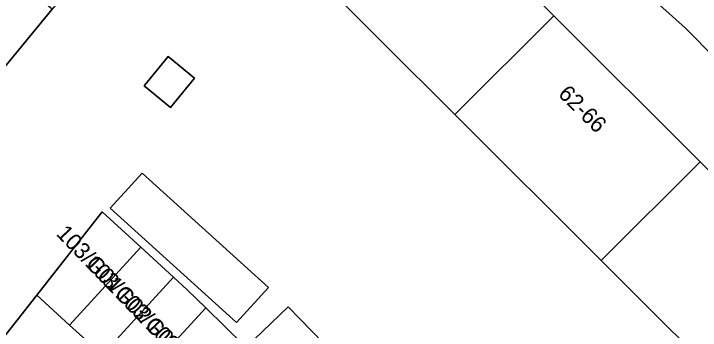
# Model space of a CAD drawing. Extents: x 162073 to 163043, y 381818 to 382561.
# Drawn here: x 162602.84 to 162645.07, y 382069.57 to 382089.07 of the extents above; entities that cross this region are included whole.
import ezdxf

# ---------------------------------------------------------------- set-up
doc = ezdxf.new("R2010")
doc.units = 0
for name, color, linetype in [('IMGEO_Erf', 7, 'Continuous'), ('IMGEO_Pand', 7, 'Continuous'), ('IMGEO_Pand_nummerreeks', 7, 'Continuous'), ('IMGEO_Rijbaan_lokaal_open', 7, 'Continuous'), ('IMGEO_Voetpad_open', 7, 'Continuous')]:
    doc.layers.add(name, color=color, linetype=linetype)

msp = doc.modelspace()

# ---------------------------------------------------------------- linework, layer by layer
at = {"layer": 'IMGEO_Erf'}
for points in [[(162662.101, 382069.449), (162657.097, 382075.079), (162644.151, 382088.188), (162639.153, 382092.704), (162629.902, 382100.628), (162628.401, 382099.157), (162626.282, 382100.754), (162622.257, 382095.863), (162619.893, 382097.809), (162623.918, 382102.7), (162624.445, 382103.361), (162622.003, 382105.405), (162622.12, 382105.524), (162619.972, 382107.263), (162619.275, 382106.453), (162615.684, 382102.091), (162612.189, 382097.844), (162608.693, 382093.598), (162605.197, 382089.352), (162601.702, 382085.105), (162598.207, 382080.859), (162594.712, 382076.613), (162591.216, 382072.366), (162587.721, 382068.121)], [(162599.864, 382066.158), (162604.252, 382071.737), (162608.285, 382076.865), (162610.653, 382074.688), (162612.666, 382072.839), (162613.503, 382072.069), (162614.645, 382070.952), (162616.988, 382068.659)]]:
    msp.add_lwpolyline(points, dxfattribs=at)
for points in [[(162672.334, 382036.901), (162664.422, 382046.6), (162656.785, 382055.96), (162656.329, 382056.519), (162656.115, 382056.733), (162647.961, 382064.882), (162638.966, 382073.87), (162629.971, 382082.859), (162620.986, 382091.838), (162623.539, 382094.393), (162627.073, 382097.929), (162636.068, 382088.941), (162645.062, 382079.952), (162654.057, 382070.964), (162662.511, 382062.515), (162663.158, 382061.722), (162671.07, 382052.024), (162678.982, 382042.326), (162686.895, 382032.627), (162694.807, 382022.929), (162690.933, 382019.769), (162688.158, 382017.505), (162680.246, 382027.203)], [(162612.473, 382083.302), (162610.851, 382084.636), (162612.331, 382086.434), (162613.953, 382085.1)], [(162616.534, 382070.039), (162608.765, 382077.097), (162610.729, 382079.259), (162618.498, 382072.201)], [(162617.619, 382069.002), (162619.724, 382071.012), (162626.997, 382063.511), (162624.928, 382061.48)]]:
    msp.add_lwpolyline(points, close=True, dxfattribs=at)
at = {"layer": 'IMGEO_Pand'}
for points in [[(162629.971, 382082.859), (162636.068, 382088.941), (162627.073, 382097.929), (162623.539, 382094.393), (162620.986, 382091.838)], [(162596.172, 382091.756), (162598.91, 382089.503), (162597.88, 382088.252), (162601.702, 382085.105), (162605.197, 382089.352), (162601.376, 382092.498), (162602.405, 382093.749), (162599.667, 382096.002)], [(162629.971, 382082.859), (162638.966, 382073.87), (162645.062, 382079.952), (162636.068, 382088.941)], [(162613.953, 382085.1), (162612.331, 382086.434), (162610.851, 382084.636), (162612.473, 382083.302)], [(162654.057, 382070.964), (162645.062, 382079.952), (162638.966, 382073.87), (162647.961, 382064.882)], [(162618.498, 382072.201), (162610.729, 382079.259), (162608.765, 382077.097), (162616.534, 382070.039)], [(162610.653, 382074.688), (162608.285, 382076.865), (162604.252, 382071.737), (162606.27, 382069.893)], [(162610.653, 382074.688), (162606.27, 382069.893), (162608.288, 382068.049), (162612.666, 382072.839)], [(162614.645, 382070.952), (162613.503, 382072.069), (162612.666, 382072.839), (162608.288, 382068.049), (162610.305, 382066.204)], [(162614.645, 382070.952), (162610.305, 382066.204), (162612.323, 382064.36), (162616.988, 382068.659)], [(162617.619, 382069.002), (162624.928, 382061.48), (162626.997, 382063.511), (162619.724, 382071.012)]]:
    msp.add_lwpolyline(points, close=True, dxfattribs=at)
at = {"layer": 'IMGEO_Rijbaan_lokaal_open'}
msp.add_lwpolyline([(162608.288, 382068.049), (162606.27, 382069.893), (162604.252, 382071.737), (162599.864, 382066.158)], dxfattribs=at)
at = {"layer": 'IMGEO_Voetpad_open'}
msp.add_lwpolyline([(162603.635, 382119.248), (162610.06, 382116.173), (162613.747, 382113.107), (162616.959, 382110.463), (162629.902, 382100.628), (162639.153, 382092.704), (162644.151, 382088.188), (162657.097, 382075.079), (162662.101, 382069.449), (162697.896, 382025.512), (162697.016, 382024.713), (162709.893, 382008.991), (162713.526, 382011.966), (162713.195, 382012.363)], dxfattribs=at)

# ---------------------------------------------------------------- texts
at = {"layer": 'IMGEO_Pand_nummerreeks'}
for s, rotation, p in [('62-66', 315.232, (162636.267, 382084.066)), ('103/G01', 313.8953, (162605.392, 382075.475)), ('103/G02', 313.8953, (162607.165, 382073.632)), ('103/G03', 313.8953, (162609.024, 382071.7)), ('103/G04', 313.8953, (162610.878, 382069.773))]:
    msp.add_text(s, height=1, rotation=rotation, dxfattribs=at).set_placement(p)

doc.saveas('drawing.dxf')
